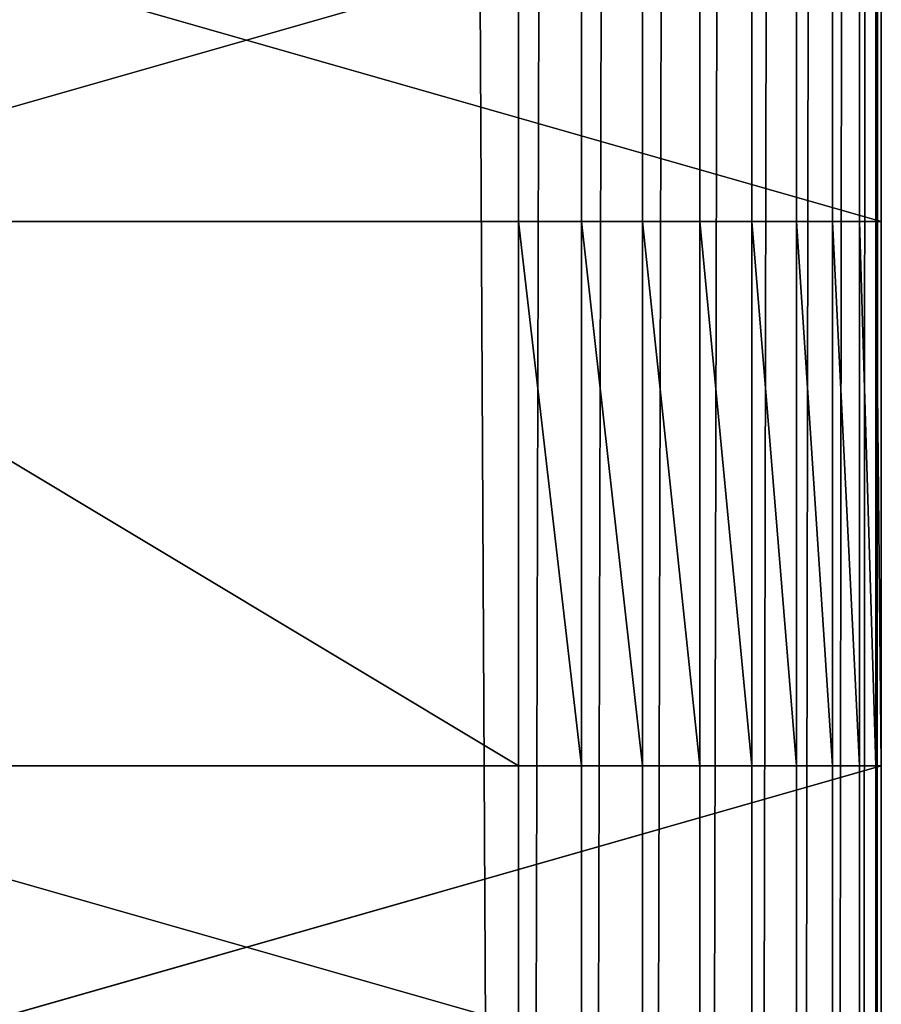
# Model space of a CAD drawing. Extents: x 226 to 378, y -30 to 313.
# Tile 158 of 656: x 338 to 350, y 60 to 74. Entities that reach past the tile are written whole.
import ezdxf

# ---------------------------------------------------------------- set-up
doc = ezdxf.new("R2010")
doc.units = 0
doc.header["$LTSCALE"] = 25.4
doc.layers.get('0').update_dxf_attribs({"color": 13, "linetype": 'CONTINUOUS'})
doc.layers.add('_NCL1_62', color=7, linetype='CONTINUOUS')
doc.layers.add('_NCL1_64', color=250, linetype='CONTINUOUS')

# ---------------------------------------------------------------- blocks, each defined once
blk = doc.blocks.new('EWON_2005CD_4005CD_COSY141')
at = {"layer": '_NCL1_62', "color": 0}
for p, q in [((27.94, 236.22, 276.86), (27.94, 342.9, 292.1)), ((27.94, 342.9, 292.1), (27.94, 228.6, 276.86)), ((27.94, 241.3, 276.86), (27.94, 342.9, 292.1)), ((27.94, 236.22, 276.86), (27.94, 342.9, 292.1)), ((27.94, 248.92, 276.86), (27.94, 342.9, 292.1)), ((27.94, 241.3, 276.86), (27.94, 342.9, 292.1)), ((27.94, 248.92, 276.86), (27.94, 342.9, 292.1)), ((27.94, 342.9, 292.1), (27.94, 228.6, 276.86)), ((27.94, 342.9, 292.1), (27.94, 223.52, 276.86)), ((27.94, 342.9, 292.1), (27.94, 223.52, 276.86)), ((27.94, 342.9, 292.1), (27.94, 215.9, 276.86)), ((27.94, 342.9, 292.1), (27.94, 215.9, 276.86)), ((27.94, 342.9, 292.1), (27.94, 210.82, 276.86)), ((27.94, 342.9, 292.1), (27.94, 210.82, 276.86)), ((27.94, 342.9, 292.1), (27.94, 203.2, 276.86)), ((27.94, 342.9, 292.1), (27.94, 203.2, 276.86)), ((27.94, 342.9, 292.1), (27.94, 198.12, 276.86)), ((27.94, 342.9, 292.1), (27.94, 198.12, 276.86)), ((27.94, 342.9, 292.1), (27.94, 190.5, 276.86)), ((27.94, 342.9, 292.1), (27.94, 190.5, 276.86)), ((27.94, 342.9, 292.1), (27.94, 185.42, 276.86)), ((27.94, 342.9, 292.1), (27.94, 185.42, 276.86)), ((27.94, 342.9, 292.1), (27.94, 177.8, 276.86)), ((27.94, 342.9, 292.1), (27.94, 177.8, 276.86)), ((27.94, 342.9, 292.1), (27.94, 20.32, 292.1)), ((28.017, 342.9, 292.982), (27.94, 20.32, 292.1)), ((27.94, 342.9, 292.1), (27.94, 20.32, 292.1)), ((28.017, 342.9, 292.982), (27.94, 20.32, 292.1)), ((28.246, 342.9, 293.837), (28.017, 20.32, 292.982)), ((28.017, 20.32, 292.982), (28.017, 342.9, 292.982)), ((28.017, 20.32, 292.982), (28.017, 342.9, 292.982)), ((28.246, 342.9, 293.837), (28.017, 20.32, 292.982)), ((28.621, 342.9, 294.64), (28.246, 20.32, 293.837)), ((28.246, 20.32, 293.837), (28.246, 342.9, 293.837)), ((28.246, 20.32, 293.837), (28.246, 342.9, 293.837)), ((28.621, 342.9, 294.64), (28.246, 20.32, 293.837)), ((29.128, 342.9, 295.365), (28.621, 20.32, 294.64)), ((28.621, 20.32, 294.64), (28.621, 342.9, 294.64)), ((28.621, 20.32, 294.64), (28.621, 342.9, 294.64)), ((29.128, 342.9, 295.365), (28.621, 20.32, 294.64)), ((29.755, 342.9, 295.991), (29.128, 20.32, 295.365)), ((29.128, 20.32, 295.365), (29.128, 342.9, 295.365)), ((29.128, 20.32, 295.365), (29.128, 342.9, 295.365)), ((29.755, 342.9, 295.991), (29.128, 20.32, 295.365)), ((30.48, 342.9, 296.499), (29.755, 20.32, 295.991)), ((29.755, 20.32, 295.991), (29.755, 342.9, 295.991)), ((29.755, 20.32, 295.991), (29.755, 342.9, 295.991)), ((30.48, 342.9, 296.499), (29.755, 20.32, 295.991)), ((31.283, 342.9, 296.874), (30.48, 20.32, 296.499)), ((30.48, 20.32, 296.499), (30.48, 342.9, 296.499)), ((30.48, 20.32, 296.499), (30.48, 342.9, 296.499)), ((31.283, 342.9, 296.874), (30.48, 20.32, 296.499)), ((32.138, 342.9, 297.103), (31.283, 20.32, 296.874)), ((31.283, 20.32, 296.874), (31.283, 342.9, 296.874)), ((31.283, 20.32, 296.874), (31.283, 342.9, 296.874)), ((32.138, 342.9, 297.103), (31.283, 20.32, 296.874)), ((33.02, 342.9, 297.18), (32.138, 20.32, 297.103)), ((32.138, 20.32, 297.103), (32.138, 342.9, 297.103)), ((32.138, 20.32, 297.103), (32.138, 342.9, 297.103)), ((33.02, 342.9, 297.18), (32.138, 20.32, 297.103)), ((27.94, 248.92, 276.86), (27.94, 254, 276.86)), ((27.94, 248.92, 71.12), (27.94, 254, 220.98)), ((27.94, 254, 220.98), (27.94, 248.92, 220.98)), ((27.94, 248.92, 71.12), (27.94, 254, 220.98)), ((27.94, 248.92, 71.12), (27.94, 254, 71.12)), ((45.72, 254, 71.12), (27.94, 248.92, 71.12)), ((45.72, 254, 71.12), (27.94, 248.92, 71.12)), ((27.94, 248.92, 71.12), (27.94, 254, 71.12)), ((45.72, 254, 276.86), (27.94, 248.92, 276.86)), ((45.72, 254, 276.86), (27.94, 248.92, 276.86)), ((27.94, 248.92, 276.86), (27.94, 254, 276.86)), ((27.94, 254, 220.98), (27.94, 248.92, 220.98)), ((27.94, 254, 220.98), (45.72, 248.92, 220.98)), ((27.94, 254, 220.98), (45.72, 248.92, 220.98)), ((27.94, 248.92, 276.86), (27.94, 241.3, 276.86)), ((27.94, 241.3, 276.86), (27.94, 248.92, 220.98)), ((27.94, 248.92, 220.98), (27.94, 248.92, 276.86)), ((27.94, 241.3, 220.98), (27.94, 248.92, 220.98)), ((27.94, 241.3, 276.86), (27.94, 248.92, 220.98)), ((27.94, 248.92, 276.86), (27.94, 241.3, 276.86)), ((27.94, 248.92, 220.98), (27.94, 248.92, 71.12)), ((27.94, 241.3, 220.98), (27.94, 248.92, 220.98)), ((27.94, 241.3, 71.12), (27.94, 248.92, 220.98)), ((27.94, 241.3, 71.12), (27.94, 248.92, 33.02)), ((27.94, 248.92, 33.02), (27.94, 248.92, 71.12)), ((27.94, 248.92, 71.12), (27.94, 241.3, 71.12)), ((27.94, 241.3, 33.02), (27.94, 248.92, 33.02)), ((27.94, 241.3, 71.12), (27.94, 248.92, 33.02)), ((27.94, 241.3, 71.12), (27.94, 248.92, 220.98)), ((27.94, 248.92, 71.12), (27.94, 241.3, 71.12)), ((27.94, 248.92, 220.98), (27.94, 248.92, 71.12)), ((27.94, 248.92, 71.12), (45.72, 248.92, 71.12)), ((27.94, 248.92, 33.02), (45.72, 248.92, 71.12)), ((27.94, 248.92, 71.12), (45.72, 248.92, 71.12)), ((27.94, 248.92, 33.02), (27.94, 248.92, 71.12)), ((27.94, 248.92, 33.02), (45.72, 248.92, 71.12)), ((27.94, 248.92, 33.02), (45.72, 248.92, 27.94)), ((27.94, 248.92, 33.02), (45.72, 248.92, 27.94)), ((27.94, 248.92, 33.02), (33.02, 248.92, 27.94)), ((27.94, 248.92, 33.02), (28.017, 248.92, 32.138)), ((28.246, 248.92, 31.283), (27.94, 248.92, 33.02)), ((28.246, 248.92, 31.283), (27.94, 248.92, 33.02)), ((28.621, 248.92, 30.48), (27.94, 248.92, 33.02)), ((28.621, 248.92, 30.48), (27.94, 248.92, 33.02)), ((29.128, 248.92, 29.755), (27.94, 248.92, 33.02)), ((29.128, 248.92, 29.755), (27.94, 248.92, 33.02)), ((29.755, 248.92, 29.128), (27.94, 248.92, 33.02)), ((29.755, 248.92, 29.128), (27.94, 248.92, 33.02)), ((30.48, 248.92, 28.621), (27.94, 248.92, 33.02)), ((30.48, 248.92, 28.621), (27.94, 248.92, 33.02)), ((31.283, 248.92, 28.246), (27.94, 248.92, 33.02)), ((31.283, 248.92, 28.246), (27.94, 248.92, 33.02)), ((32.138, 248.92, 28.017), (27.94, 248.92, 33.02)), ((32.138, 248.92, 28.017), (27.94, 248.92, 33.02)), ((27.94, 248.92, 33.02), (33.02, 248.92, 27.94)), ((27.94, 248.92, 276.86), (45.72, 248.92, 276.86)), ((27.94, 248.92, 220.98), (45.72, 248.92, 220.98)), ((45.72, 248.92, 276.86), (27.94, 248.92, 220.98)), ((45.72, 248.92, 276.86), (27.94, 248.92, 220.98)), ((27.94, 248.92, 276.86), (45.72, 248.92, 276.86)), ((27.94, 248.92, 220.98), (27.94, 248.92, 276.86)), ((27.94, 248.92, 220.98), (45.72, 248.92, 220.98)), ((27.94, 248.92, 33.02), (28.017, 248.92, 32.138)), ((27.94, 248.92, 33.02), (28.017, 241.3, 32.138)), ((27.94, 248.92, 33.02), (28.017, 241.3, 32.138)), ((27.94, 241.3, 33.02), (27.94, 248.92, 33.02)), ((28.017, 248.92, 32.138), (28.246, 248.92, 31.283)), ((28.017, 241.3, 32.138), (28.017, 248.92, 32.138)), ((28.017, 248.92, 32.138), (28.246, 248.92, 31.283)), ((28.017, 248.92, 32.138), (28.246, 241.3, 31.283)), ((28.017, 248.92, 32.138), (28.246, 241.3, 31.283)), ((28.017, 241.3, 32.138), (28.017, 248.92, 32.138)), ((28.246, 248.92, 31.283), (28.621, 248.92, 30.48)), ((28.246, 241.3, 31.283), (28.246, 248.92, 31.283)), ((28.246, 248.92, 31.283), (28.621, 248.92, 30.48)), ((28.246, 248.92, 31.283), (28.621, 241.3, 30.48)), ((28.246, 248.92, 31.283), (28.621, 241.3, 30.48)), ((28.246, 241.3, 31.283), (28.246, 248.92, 31.283)), ((28.621, 248.92, 30.48), (29.128, 248.92, 29.755)), ((28.621, 241.3, 30.48), (28.621, 248.92, 30.48)), ((28.621, 248.92, 30.48), (29.128, 248.92, 29.755)), ((28.621, 248.92, 30.48), (29.128, 241.3, 29.755)), ((28.621, 248.92, 30.48), (29.128, 241.3, 29.755)), ((28.621, 241.3, 30.48), (28.621, 248.92, 30.48)), ((29.128, 248.92, 29.755), (29.755, 248.92, 29.128)), ((29.128, 241.3, 29.755), (29.128, 248.92, 29.755)), ((29.128, 248.92, 29.755), (29.755, 248.92, 29.128)), ((29.128, 248.92, 29.755), (29.755, 241.3, 29.128)), ((29.128, 248.92, 29.755), (29.755, 241.3, 29.128)), ((29.128, 241.3, 29.755), (29.128, 248.92, 29.755)), ((29.755, 248.92, 29.128), (30.48, 248.92, 28.621)), ((29.755, 241.3, 29.128), (29.755, 248.92, 29.128)), ((29.755, 248.92, 29.128), (30.48, 248.92, 28.621)), ((29.755, 248.92, 29.128), (30.48, 241.3, 28.621)), ((29.755, 248.92, 29.128), (30.48, 241.3, 28.621)), ((29.755, 241.3, 29.128), (29.755, 248.92, 29.128)), ((30.48, 248.92, 28.621), (31.283, 248.92, 28.246)), ((30.48, 241.3, 28.621), (30.48, 248.92, 28.621)), ((30.48, 248.92, 28.621), (31.283, 248.92, 28.246)), ((30.48, 248.92, 28.621), (31.283, 241.3, 28.246)), ((30.48, 248.92, 28.621), (31.283, 241.3, 28.246)), ((30.48, 241.3, 28.621), (30.48, 248.92, 28.621)), ((31.283, 248.92, 28.246), (32.138, 248.92, 28.017)), ((31.283, 241.3, 28.246), (31.283, 248.92, 28.246)), ((31.283, 248.92, 28.246), (32.138, 248.92, 28.017)), ((31.283, 248.92, 28.246), (32.138, 241.3, 28.017)), ((31.283, 248.92, 28.246), (32.138, 241.3, 28.017)), ((31.283, 241.3, 28.246), (31.283, 248.92, 28.246)), ((32.138, 248.92, 28.017), (33.02, 248.92, 27.94)), ((32.138, 248.92, 28.017), (33.02, 241.3, 27.94)), ((32.138, 248.92, 28.017), (33.02, 248.92, 27.94)), ((32.138, 241.3, 28.017), (32.138, 248.92, 28.017)), ((32.138, 248.92, 28.017), (33.02, 241.3, 27.94)), ((32.138, 241.3, 28.017), (32.138, 248.92, 28.017)), ((45.72, 241.3, 27.94), (33.02, 248.92, 27.94)), ((33.02, 248.92, 27.94), (33.02, 241.3, 27.94)), ((45.72, 241.3, 27.94), (33.02, 248.92, 27.94)), ((45.72, 248.92, 27.94), (33.02, 248.92, 27.94)), ((45.72, 248.92, 27.94), (33.02, 248.92, 27.94)), ((33.02, 248.92, 27.94), (33.02, 241.3, 27.94)), ((27.94, 236.22, 71.12), (27.94, 241.3, 220.98)), ((27.94, 241.3, 220.98), (27.94, 236.22, 220.98)), ((27.94, 241.3, 276.86), (27.94, 241.3, 220.98)), ((27.94, 236.22, 276.86), (27.94, 241.3, 276.86)), ((27.94, 241.3, 220.98), (27.94, 241.3, 71.12)), ((27.94, 236.22, 71.12), (27.94, 241.3, 220.98)), ((27.94, 236.22, 71.12), (27.94, 241.3, 71.12)), ((27.94, 241.3, 220.98), (27.94, 241.3, 71.12)), ((27.94, 241.3, 71.12), (27.94, 241.3, 33.02)), ((45.72, 241.3, 71.12), (27.94, 236.22, 71.12)), ((45.72, 241.3, 71.12), (27.94, 236.22, 71.12)), ((45.72, 241.3, 71.12), (27.94, 241.3, 71.12)), ((27.94, 236.22, 71.12), (27.94, 241.3, 71.12)), ((45.72, 241.3, 71.12), (27.94, 241.3, 71.12)), ((45.72, 241.3, 71.12), (27.94, 241.3, 33.02)), ((27.94, 241.3, 71.12), (27.94, 241.3, 33.02)), ((45.72, 241.3, 27.94), (27.94, 241.3, 33.02)), ((45.72, 241.3, 71.12), (27.94, 241.3, 33.02)), ((33.02, 241.3, 27.94), (27.94, 241.3, 33.02)), ((45.72, 241.3, 27.94), (27.94, 241.3, 33.02)), ((28.017, 241.3, 32.138), (27.94, 241.3, 33.02)), ((33.02, 241.3, 27.94), (27.94, 241.3, 33.02)), ((45.72, 241.3, 276.86), (27.94, 236.22, 276.86)), ((45.72, 241.3, 276.86), (27.94, 236.22, 276.86)), ((45.72, 241.3, 276.86), (27.94, 241.3, 276.86)), ((27.94, 236.22, 276.86), (27.94, 241.3, 276.86)), ((27.94, 241.3, 220.98), (27.94, 236.22, 220.98)), ((27.94, 241.3, 220.98), (45.72, 236.22, 220.98)), ((27.94, 241.3, 220.98), (45.72, 241.3, 220.98)), ((27.94, 241.3, 220.98), (45.72, 236.22, 220.98)), ((45.72, 241.3, 276.86), (27.94, 241.3, 276.86)), ((45.72, 241.3, 220.98), (27.94, 241.3, 276.86)), ((45.72, 241.3, 220.98), (27.94, 241.3, 276.86)), ((27.94, 241.3, 220.98), (45.72, 241.3, 220.98)), ((27.94, 241.3, 276.86), (27.94, 241.3, 220.98)), ((28.017, 241.3, 32.138), (27.94, 241.3, 33.02)), ((28.246, 241.3, 31.283), (28.017, 241.3, 32.138)), ((28.017, 241.3, 32.138), (33.02, 241.3, 27.94)), ((28.017, 241.3, 32.138), (33.02, 241.3, 27.94)), ((28.246, 241.3, 31.283), (28.017, 241.3, 32.138)), ((28.621, 241.3, 30.48), (28.246, 241.3, 31.283)), ((28.246, 241.3, 31.283), (33.02, 241.3, 27.94)), ((28.246, 241.3, 31.283), (33.02, 241.3, 27.94)), ((28.621, 241.3, 30.48), (28.246, 241.3, 31.283)), ((29.128, 241.3, 29.755), (28.621, 241.3, 30.48)), ((28.621, 241.3, 30.48), (33.02, 241.3, 27.94)), ((28.621, 241.3, 30.48), (33.02, 241.3, 27.94)), ((29.128, 241.3, 29.755), (28.621, 241.3, 30.48)), ((29.755, 241.3, 29.128), (29.128, 241.3, 29.755)), ((29.128, 241.3, 29.755), (33.02, 241.3, 27.94)), ((29.128, 241.3, 29.755), (33.02, 241.3, 27.94)), ((29.755, 241.3, 29.128), (29.128, 241.3, 29.755)), ((30.48, 241.3, 28.621), (29.755, 241.3, 29.128)), ((29.755, 241.3, 29.128), (33.02, 241.3, 27.94)), ((29.755, 241.3, 29.128), (33.02, 241.3, 27.94)), ((30.48, 241.3, 28.621), (29.755, 241.3, 29.128)), ((31.283, 241.3, 28.246), (30.48, 241.3, 28.621)), ((30.48, 241.3, 28.621), (33.02, 241.3, 27.94)), ((30.48, 241.3, 28.621), (33.02, 241.3, 27.94)), ((31.283, 241.3, 28.246), (30.48, 241.3, 28.621)), ((32.138, 241.3, 28.017), (31.283, 241.3, 28.246)), ((31.283, 241.3, 28.246), (33.02, 241.3, 27.94)), ((31.283, 241.3, 28.246), (33.02, 241.3, 27.94)), ((32.138, 241.3, 28.017), (31.283, 241.3, 28.246)), ((33.02, 241.3, 27.94), (32.138, 241.3, 28.017)), ((33.02, 241.3, 27.94), (32.138, 241.3, 28.017)), ((33.02, 241.3, 27.94), (45.72, 241.3, 27.94)), ((33.02, 241.3, 27.94), (45.72, 241.3, 27.94))]:
    blk.add_line(p, q, dxfattribs=at)
at = {"layer": '_NCL1_64', "color": 0}
for p, q in [((33.02, 342.9, 297.18), (33.02, 20.32, 297.18)), ((33.891, 172.72, 297.18), (33.02, 342.9, 297.18)), ((33.891, 172.72, 297.18), (33.02, 342.9, 297.18)), ((33.02, 342.9, 297.18), (33.02, 20.32, 297.18))]:
    blk.add_line(p, q, dxfattribs=at)
at = {"layer": '_NCL1_62', "color": 7}
mesh = blk.add_polyface(dxfattribs=at)
corners = [(27.94, 342.9, 292.1), (27.94, 228.6, 276.86), (27.94, 236.22, 276.86)]
mesh.append_faces([[corners[k] for k in face] for face in [(0, 1, 2)]], dxfattribs={"color": 7})
mesh = blk.add_polyface(dxfattribs=at)
corners = [(27.94, 342.9, 292.1), (27.94, 236.22, 276.86), (27.94, 241.3, 276.86)]
mesh.append_faces([[corners[k] for k in face] for face in [(0, 1, 2)]], dxfattribs={"color": 7})
mesh = blk.add_polyface(dxfattribs=at)
corners = [(27.94, 342.9, 292.1), (27.94, 241.3, 276.86), (27.94, 248.92, 276.86)]
mesh.append_faces([[corners[k] for k in face] for face in [(0, 1, 2)]], dxfattribs={"color": 7})
mesh = blk.add_polyface(dxfattribs=at)
corners = [(27.94, 342.9, 292.1), (27.94, 248.92, 276.86), (27.94, 254, 276.86)]
mesh.append_faces([[corners[k] for k in face] for face in [(0, 1, 2)]], dxfattribs={"color": 7})
mesh = blk.add_polyface(dxfattribs=at)
corners = [(27.94, 342.9, 292.1), (27.94, 223.52, 276.86), (27.94, 228.6, 276.86)]
mesh.append_faces([[corners[k] for k in face] for face in [(0, 1, 2)]], dxfattribs={"color": 7})
mesh = blk.add_polyface(dxfattribs=at)
corners = [(27.94, 342.9, 292.1), (27.94, 215.9, 276.86), (27.94, 223.52, 276.86)]
mesh.append_faces([[corners[k] for k in face] for face in [(0, 1, 2)]], dxfattribs={"color": 7})
mesh = blk.add_polyface(dxfattribs=at)
corners = [(27.94, 342.9, 292.1), (27.94, 210.82, 276.86), (27.94, 215.9, 276.86)]
mesh.append_faces([[corners[k] for k in face] for face in [(0, 1, 2)]], dxfattribs={"color": 7})
mesh = blk.add_polyface(dxfattribs=at)
corners = [(27.94, 342.9, 292.1), (27.94, 203.2, 276.86), (27.94, 210.82, 276.86)]
mesh.append_faces([[corners[k] for k in face] for face in [(0, 1, 2)]], dxfattribs={"color": 7})
mesh = blk.add_polyface(dxfattribs=at)
corners = [(27.94, 342.9, 292.1), (27.94, 198.12, 276.86), (27.94, 203.2, 276.86)]
mesh.append_faces([[corners[k] for k in face] for face in [(0, 1, 2)]], dxfattribs={"color": 7})
mesh = blk.add_polyface(dxfattribs=at)
corners = [(27.94, 342.9, 292.1), (27.94, 190.5, 276.86), (27.94, 198.12, 276.86)]
mesh.append_faces([[corners[k] for k in face] for face in [(0, 1, 2)]], dxfattribs={"color": 7})
mesh = blk.add_polyface(dxfattribs=at)
corners = [(27.94, 342.9, 292.1), (27.94, 185.42, 276.86), (27.94, 190.5, 276.86)]
mesh.append_faces([[corners[k] for k in face] for face in [(0, 1, 2)]], dxfattribs={"color": 7})
mesh = blk.add_polyface(dxfattribs=at)
corners = [(27.94, 342.9, 292.1), (27.94, 177.8, 276.86), (27.94, 185.42, 276.86)]
mesh.append_faces([[corners[k] for k in face] for face in [(0, 1, 2)]], dxfattribs={"color": 7})
mesh = blk.add_polyface(dxfattribs=at)
corners = [(27.94, 342.9, 292.1), (27.94, 20.32, 292.1), (27.94, 177.8, 276.86)]
mesh.append_faces([[corners[k] for k in face] for face in [(0, 1, 2)]], dxfattribs={"color": 7})
mesh = blk.add_polyface(dxfattribs=at)
corners = [(28.017, 342.9, 292.982), (27.94, 20.32, 292.1), (27.94, 342.9, 292.1)]
mesh.append_faces([[corners[k] for k in face] for face in [(0, 1, 2)]], dxfattribs={"color": 7})
mesh = blk.add_polyface(dxfattribs=at)
corners = [(28.017, 342.9, 292.982), (28.017, 20.32, 292.982), (27.94, 20.32, 292.1)]
mesh.append_faces([[corners[k] for k in face] for face in [(0, 1, 2)]], dxfattribs={"color": 7})
mesh = blk.add_polyface(dxfattribs=at)
corners = [(28.246, 342.9, 293.837), (28.017, 20.32, 292.982), (28.017, 342.9, 292.982)]
mesh.append_faces([[corners[k] for k in face] for face in [(0, 1, 2)]], dxfattribs={"color": 7})
mesh = blk.add_polyface(dxfattribs=at)
corners = [(28.246, 342.9, 293.837), (28.246, 20.32, 293.837), (28.017, 20.32, 292.982)]
mesh.append_faces([[corners[k] for k in face] for face in [(0, 1, 2)]], dxfattribs={"color": 7})
mesh = blk.add_polyface(dxfattribs=at)
corners = [(28.621, 342.9, 294.64), (28.246, 20.32, 293.837), (28.246, 342.9, 293.837)]
mesh.append_faces([[corners[k] for k in face] for face in [(0, 1, 2)]], dxfattribs={"color": 7})
mesh = blk.add_polyface(dxfattribs=at)
corners = [(28.621, 342.9, 294.64), (28.621, 20.32, 294.64), (28.246, 20.32, 293.837)]
mesh.append_faces([[corners[k] for k in face] for face in [(0, 1, 2)]], dxfattribs={"color": 7})
mesh = blk.add_polyface(dxfattribs=at)
corners = [(29.128, 342.9, 295.365), (28.621, 20.32, 294.64), (28.621, 342.9, 294.64)]
mesh.append_faces([[corners[k] for k in face] for face in [(0, 1, 2)]], dxfattribs={"color": 7})
mesh = blk.add_polyface(dxfattribs=at)
corners = [(29.128, 342.9, 295.365), (29.128, 20.32, 295.365), (28.621, 20.32, 294.64)]
mesh.append_faces([[corners[k] for k in face] for face in [(0, 1, 2)]], dxfattribs={"color": 7})
mesh = blk.add_polyface(dxfattribs=at)
corners = [(29.755, 342.9, 295.991), (29.128, 20.32, 295.365), (29.128, 342.9, 295.365)]
mesh.append_faces([[corners[k] for k in face] for face in [(0, 1, 2)]], dxfattribs={"color": 7})
mesh = blk.add_polyface(dxfattribs=at)
corners = [(29.755, 342.9, 295.991), (29.755, 20.32, 295.991), (29.128, 20.32, 295.365)]
mesh.append_faces([[corners[k] for k in face] for face in [(0, 1, 2)]], dxfattribs={"color": 7})
mesh = blk.add_polyface(dxfattribs=at)
corners = [(30.48, 342.9, 296.499), (29.755, 20.32, 295.991), (29.755, 342.9, 295.991)]
mesh.append_faces([[corners[k] for k in face] for face in [(0, 1, 2)]], dxfattribs={"color": 7})
mesh = blk.add_polyface(dxfattribs=at)
corners = [(30.48, 20.32, 296.499), (29.755, 20.32, 295.991), (30.48, 342.9, 296.499)]
mesh.append_faces([[corners[k] for k in face] for face in [(0, 1, 2)]], dxfattribs={"color": 7})
mesh = blk.add_polyface(dxfattribs=at)
corners = [(31.283, 342.9, 296.874), (30.48, 20.32, 296.499), (30.48, 342.9, 296.499)]
mesh.append_faces([[corners[k] for k in face] for face in [(0, 1, 2)]], dxfattribs={"color": 7})
mesh = blk.add_polyface(dxfattribs=at)
corners = [(31.283, 20.32, 296.874), (30.48, 20.32, 296.499), (31.283, 342.9, 296.874)]
mesh.append_faces([[corners[k] for k in face] for face in [(0, 1, 2)]], dxfattribs={"color": 7})
mesh = blk.add_polyface(dxfattribs=at)
corners = [(32.138, 342.9, 297.103), (31.283, 20.32, 296.874), (31.283, 342.9, 296.874)]
mesh.append_faces([[corners[k] for k in face] for face in [(0, 1, 2)]], dxfattribs={"color": 7})
mesh = blk.add_polyface(dxfattribs=at)
corners = [(32.138, 20.32, 297.103), (31.283, 20.32, 296.874), (32.138, 342.9, 297.103)]
mesh.append_faces([[corners[k] for k in face] for face in [(0, 1, 2)]], dxfattribs={"color": 7})
mesh = blk.add_polyface(dxfattribs=at)
corners = [(33.02, 342.9, 297.18), (32.138, 20.32, 297.103), (32.138, 342.9, 297.103)]
mesh.append_faces([[corners[k] for k in face] for face in [(0, 1, 2)]], dxfattribs={"color": 7})
mesh = blk.add_polyface(dxfattribs=at)
corners = [(33.02, 20.32, 297.18), (32.138, 20.32, 297.103), (33.02, 342.9, 297.18)]
mesh.append_faces([[corners[k] for k in face] for face in [(0, 1, 2)]], dxfattribs={"color": 7})
mesh = blk.add_polyface(dxfattribs=at)
corners = [(27.94, 254, 220.98), (27.94, 248.92, 220.98), (27.94, 248.92, 71.12)]
mesh.append_faces([[corners[k] for k in face] for face in [(0, 1, 2)]], dxfattribs={"color": 7})
mesh = blk.add_polyface(dxfattribs=at)
corners = [(27.94, 254, 220.98), (27.94, 248.92, 71.12), (27.94, 254, 71.12)]
mesh.append_faces([[corners[k] for k in face] for face in [(0, 1, 2)]], dxfattribs={"color": 7})
mesh = blk.add_polyface(dxfattribs=at)
corners = [(45.72, 254, 71.12), (27.94, 248.92, 71.12), (45.72, 248.92, 71.12)]
mesh.append_faces([[corners[k] for k in face] for face in [(0, 1, 2)]], dxfattribs={"color": 7})
mesh = blk.add_polyface(dxfattribs=at)
corners = [(45.72, 254, 71.12), (27.94, 254, 71.12), (27.94, 248.92, 71.12)]
mesh.append_faces([[corners[k] for k in face] for face in [(0, 1, 2)]], dxfattribs={"color": 7})
mesh = blk.add_polyface(dxfattribs=at)
corners = [(45.72, 254, 276.86), (27.94, 248.92, 276.86), (45.72, 248.92, 276.86)]
mesh.append_faces([[corners[k] for k in face] for face in [(0, 1, 2)]], dxfattribs={"color": 7})
mesh = blk.add_polyface(dxfattribs=at)
corners = [(45.72, 254, 276.86), (27.94, 254, 276.86), (27.94, 248.92, 276.86)]
mesh.append_faces([[corners[k] for k in face] for face in [(0, 1, 2)]], dxfattribs={"color": 7})
mesh = blk.add_polyface(dxfattribs=at)
corners = [(45.72, 248.92, 220.98), (27.94, 248.92, 220.98), (27.94, 254, 220.98)]
mesh.append_faces([[corners[k] for k in face] for face in [(0, 1, 2)]], dxfattribs={"color": 7})
mesh = blk.add_polyface(dxfattribs=at)
corners = [(45.72, 248.92, 220.98), (27.94, 254, 220.98), (45.72, 254, 220.98)]
mesh.append_faces([[corners[k] for k in face] for face in [(0, 1, 2)]], dxfattribs={"color": 7})
mesh = blk.add_polyface(dxfattribs=at)
corners = [(27.94, 248.92, 276.86), (27.94, 241.3, 276.86), (27.94, 248.92, 220.98)]
mesh.append_faces([[corners[k] for k in face] for face in [(0, 1, 2)]], dxfattribs={"color": 7})
mesh = blk.add_polyface(dxfattribs=at)
corners = [(27.94, 248.92, 220.98), (27.94, 241.3, 276.86), (27.94, 241.3, 220.98)]
mesh.append_faces([[corners[k] for k in face] for face in [(0, 1, 2)]], dxfattribs={"color": 7})
mesh = blk.add_polyface(dxfattribs=at)
corners = [(27.94, 248.92, 220.98), (27.94, 241.3, 220.98), (27.94, 241.3, 71.12)]
mesh.append_faces([[corners[k] for k in face] for face in [(0, 1, 2)]], dxfattribs={"color": 7})
mesh = blk.add_polyface(dxfattribs=at)
corners = [(27.94, 248.92, 71.12), (27.94, 241.3, 71.12), (27.94, 248.92, 33.02)]
mesh.append_faces([[corners[k] for k in face] for face in [(0, 1, 2)]], dxfattribs={"color": 7})
mesh = blk.add_polyface(dxfattribs=at)
corners = [(27.94, 248.92, 33.02), (27.94, 241.3, 71.12), (27.94, 241.3, 33.02)]
mesh.append_faces([[corners[k] for k in face] for face in [(0, 1, 2)]], dxfattribs={"color": 7})
mesh = blk.add_polyface(dxfattribs=at)
corners = [(27.94, 248.92, 220.98), (27.94, 241.3, 71.12), (27.94, 248.92, 71.12)]
mesh.append_faces([[corners[k] for k in face] for face in [(0, 1, 2)]], dxfattribs={"color": 7})
mesh = blk.add_polyface(dxfattribs=at)
corners = [(27.94, 248.92, 71.12), (27.94, 248.92, 33.02), (45.72, 248.92, 71.12)]
mesh.append_faces([[corners[k] for k in face] for face in [(0, 1, 2)]], dxfattribs={"color": 7})
mesh = blk.add_polyface(dxfattribs=at)
corners = [(45.72, 248.92, 71.12), (27.94, 248.92, 33.02), (45.72, 248.92, 27.94)]
mesh.append_faces([[corners[k] for k in face] for face in [(0, 1, 2)]], dxfattribs={"color": 7})
mesh = blk.add_polyface(dxfattribs=at)
corners = [(27.94, 248.92, 33.02), (33.02, 248.92, 27.94), (45.72, 248.92, 27.94)]
mesh.append_faces([[corners[k] for k in face] for face in [(0, 1, 2)]], dxfattribs={"color": 7})
mesh = blk.add_polyface(dxfattribs=at)
corners = [(27.94, 248.92, 33.02), (28.017, 248.92, 32.138), (28.246, 248.92, 31.283)]
mesh.append_faces([[corners[k] for k in face] for face in [(0, 1, 2)]], dxfattribs={"color": 7})
mesh = blk.add_polyface(dxfattribs=at)
corners = [(27.94, 248.92, 33.02), (28.246, 248.92, 31.283), (28.621, 248.92, 30.48)]
mesh.append_faces([[corners[k] for k in face] for face in [(0, 1, 2)]], dxfattribs={"color": 7})
mesh = blk.add_polyface(dxfattribs=at)
corners = [(27.94, 248.92, 33.02), (28.621, 248.92, 30.48), (29.128, 248.92, 29.755)]
mesh.append_faces([[corners[k] for k in face] for face in [(0, 1, 2)]], dxfattribs={"color": 7})
mesh = blk.add_polyface(dxfattribs=at)
corners = [(27.94, 248.92, 33.02), (29.128, 248.92, 29.755), (29.755, 248.92, 29.128)]
mesh.append_faces([[corners[k] for k in face] for face in [(0, 1, 2)]], dxfattribs={"color": 7})
mesh = blk.add_polyface(dxfattribs=at)
corners = [(27.94, 248.92, 33.02), (29.755, 248.92, 29.128), (30.48, 248.92, 28.621)]
mesh.append_faces([[corners[k] for k in face] for face in [(0, 1, 2)]], dxfattribs={"color": 7})
mesh = blk.add_polyface(dxfattribs=at)
corners = [(27.94, 248.92, 33.02), (30.48, 248.92, 28.621), (31.283, 248.92, 28.246)]
mesh.append_faces([[corners[k] for k in face] for face in [(0, 1, 2)]], dxfattribs={"color": 7})
mesh = blk.add_polyface(dxfattribs=at)
corners = [(27.94, 248.92, 33.02), (31.283, 248.92, 28.246), (32.138, 248.92, 28.017)]
mesh.append_faces([[corners[k] for k in face] for face in [(0, 1, 2)]], dxfattribs={"color": 7})
mesh = blk.add_polyface(dxfattribs=at)
corners = [(27.94, 248.92, 33.02), (32.138, 248.92, 28.017), (33.02, 248.92, 27.94)]
mesh.append_faces([[corners[k] for k in face] for face in [(0, 1, 2)]], dxfattribs={"color": 7})
mesh = blk.add_polyface(dxfattribs=at)
corners = [(45.72, 248.92, 276.86), (27.94, 248.92, 220.98), (45.72, 248.92, 220.98)]
mesh.append_faces([[corners[k] for k in face] for face in [(0, 1, 2)]], dxfattribs={"color": 7})
mesh = blk.add_polyface(dxfattribs=at)
corners = [(27.94, 248.92, 276.86), (27.94, 248.92, 220.98), (45.72, 248.92, 276.86)]
mesh.append_faces([[corners[k] for k in face] for face in [(0, 1, 2)]], dxfattribs={"color": 7})
mesh = blk.add_polyface(dxfattribs=at)
corners = [(27.94, 248.92, 33.02), (28.017, 241.3, 32.138), (28.017, 248.92, 32.138)]
mesh.append_faces([[corners[k] for k in face] for face in [(0, 1, 2)]], dxfattribs={"color": 7})
mesh = blk.add_polyface(dxfattribs=at)
corners = [(27.94, 248.92, 33.02), (27.94, 241.3, 33.02), (28.017, 241.3, 32.138)]
mesh.append_faces([[corners[k] for k in face] for face in [(0, 1, 2)]], dxfattribs={"color": 7})
mesh = blk.add_polyface(dxfattribs=at)
corners = [(28.017, 248.92, 32.138), (28.246, 241.3, 31.283), (28.246, 248.92, 31.283)]
mesh.append_faces([[corners[k] for k in face] for face in [(0, 1, 2)]], dxfattribs={"color": 7})
mesh = blk.add_polyface(dxfattribs=at)
corners = [(28.017, 248.92, 32.138), (28.017, 241.3, 32.138), (28.246, 241.3, 31.283)]
mesh.append_faces([[corners[k] for k in face] for face in [(0, 1, 2)]], dxfattribs={"color": 7})
mesh = blk.add_polyface(dxfattribs=at)
corners = [(28.246, 248.92, 31.283), (28.621, 241.3, 30.48), (28.621, 248.92, 30.48)]
mesh.append_faces([[corners[k] for k in face] for face in [(0, 1, 2)]], dxfattribs={"color": 7})
mesh = blk.add_polyface(dxfattribs=at)
corners = [(28.246, 248.92, 31.283), (28.246, 241.3, 31.283), (28.621, 241.3, 30.48)]
mesh.append_faces([[corners[k] for k in face] for face in [(0, 1, 2)]], dxfattribs={"color": 7})
mesh = blk.add_polyface(dxfattribs=at)
corners = [(28.621, 248.92, 30.48), (29.128, 241.3, 29.755), (29.128, 248.92, 29.755)]
mesh.append_faces([[corners[k] for k in face] for face in [(0, 1, 2)]], dxfattribs={"color": 7})
mesh = blk.add_polyface(dxfattribs=at)
corners = [(28.621, 248.92, 30.48), (28.621, 241.3, 30.48), (29.128, 241.3, 29.755)]
mesh.append_faces([[corners[k] for k in face] for face in [(0, 1, 2)]], dxfattribs={"color": 7})
mesh = blk.add_polyface(dxfattribs=at)
corners = [(29.128, 248.92, 29.755), (29.755, 241.3, 29.128), (29.755, 248.92, 29.128)]
mesh.append_faces([[corners[k] for k in face] for face in [(0, 1, 2)]], dxfattribs={"color": 7})
mesh = blk.add_polyface(dxfattribs=at)
corners = [(29.755, 241.3, 29.128), (29.128, 248.92, 29.755), (29.128, 241.3, 29.755)]
mesh.append_faces([[corners[k] for k in face] for face in [(0, 1, 2)]], dxfattribs={"color": 7})
mesh = blk.add_polyface(dxfattribs=at)
corners = [(30.48, 248.92, 28.621), (29.755, 248.92, 29.128), (30.48, 241.3, 28.621)]
mesh.append_faces([[corners[k] for k in face] for face in [(0, 1, 2)]], dxfattribs={"color": 7})
mesh = blk.add_polyface(dxfattribs=at)
corners = [(30.48, 241.3, 28.621), (29.755, 248.92, 29.128), (29.755, 241.3, 29.128)]
mesh.append_faces([[corners[k] for k in face] for face in [(0, 1, 2)]], dxfattribs={"color": 7})
mesh = blk.add_polyface(dxfattribs=at)
corners = [(31.283, 248.92, 28.246), (30.48, 248.92, 28.621), (31.283, 241.3, 28.246)]
mesh.append_faces([[corners[k] for k in face] for face in [(0, 1, 2)]], dxfattribs={"color": 7})
mesh = blk.add_polyface(dxfattribs=at)
corners = [(31.283, 241.3, 28.246), (30.48, 248.92, 28.621), (30.48, 241.3, 28.621)]
mesh.append_faces([[corners[k] for k in face] for face in [(0, 1, 2)]], dxfattribs={"color": 7})
mesh = blk.add_polyface(dxfattribs=at)
corners = [(32.138, 248.92, 28.017), (31.283, 248.92, 28.246), (32.138, 241.3, 28.017)]
mesh.append_faces([[corners[k] for k in face] for face in [(0, 1, 2)]], dxfattribs={"color": 7})
mesh = blk.add_polyface(dxfattribs=at)
corners = [(32.138, 241.3, 28.017), (31.283, 248.92, 28.246), (31.283, 241.3, 28.246)]
mesh.append_faces([[corners[k] for k in face] for face in [(0, 1, 2)]], dxfattribs={"color": 7})
mesh = blk.add_polyface(dxfattribs=at)
corners = [(33.02, 248.92, 27.94), (32.138, 248.92, 28.017), (33.02, 241.3, 27.94)]
mesh.append_faces([[corners[k] for k in face] for face in [(0, 1, 2)]], dxfattribs={"color": 7})
mesh = blk.add_polyface(dxfattribs=at)
corners = [(33.02, 241.3, 27.94), (32.138, 248.92, 28.017), (32.138, 241.3, 28.017)]
mesh.append_faces([[corners[k] for k in face] for face in [(0, 1, 2)]], dxfattribs={"color": 7})
mesh = blk.add_polyface(dxfattribs=at)
corners = [(45.72, 241.3, 27.94), (33.02, 248.92, 27.94), (33.02, 241.3, 27.94)]
mesh.append_faces([[corners[k] for k in face] for face in [(0, 1, 2)]], dxfattribs={"color": 7})
mesh = blk.add_polyface(dxfattribs=at)
corners = [(45.72, 248.92, 27.94), (33.02, 248.92, 27.94), (45.72, 241.3, 27.94)]
mesh.append_faces([[corners[k] for k in face] for face in [(0, 1, 2)]], dxfattribs={"color": 7})
mesh = blk.add_polyface(dxfattribs=at)
corners = [(27.94, 241.3, 220.98), (27.94, 236.22, 220.98), (27.94, 236.22, 71.12)]
mesh.append_faces([[corners[k] for k in face] for face in [(0, 1, 2)]], dxfattribs={"color": 7})
mesh = blk.add_polyface(dxfattribs=at)
corners = [(27.94, 241.3, 220.98), (27.94, 236.22, 71.12), (27.94, 241.3, 71.12)]
mesh.append_faces([[corners[k] for k in face] for face in [(0, 1, 2)]], dxfattribs={"color": 7})
mesh = blk.add_polyface(dxfattribs=at)
corners = [(45.72, 241.3, 71.12), (27.94, 236.22, 71.12), (45.72, 236.22, 71.12)]
mesh.append_faces([[corners[k] for k in face] for face in [(0, 1, 2)]], dxfattribs={"color": 7})
mesh = blk.add_polyface(dxfattribs=at)
corners = [(45.72, 241.3, 71.12), (27.94, 241.3, 71.12), (27.94, 236.22, 71.12)]
mesh.append_faces([[corners[k] for k in face] for face in [(0, 1, 2)]], dxfattribs={"color": 7})
mesh = blk.add_polyface(dxfattribs=at)
corners = [(45.72, 241.3, 71.12), (27.94, 241.3, 33.02), (27.94, 241.3, 71.12)]
mesh.append_faces([[corners[k] for k in face] for face in [(0, 1, 2)]], dxfattribs={"color": 7})
mesh = blk.add_polyface(dxfattribs=at)
corners = [(45.72, 241.3, 71.12), (45.72, 241.3, 27.94), (27.94, 241.3, 33.02)]
mesh.append_faces([[corners[k] for k in face] for face in [(0, 1, 2)]], dxfattribs={"color": 7})
mesh = blk.add_polyface(dxfattribs=at)
corners = [(27.94, 241.3, 33.02), (45.72, 241.3, 27.94), (33.02, 241.3, 27.94)]
mesh.append_faces([[corners[k] for k in face] for face in [(0, 1, 2)]], dxfattribs={"color": 7})
mesh = blk.add_polyface(dxfattribs=at)
corners = [(27.94, 241.3, 33.02), (33.02, 241.3, 27.94), (28.017, 241.3, 32.138)]
mesh.append_faces([[corners[k] for k in face] for face in [(0, 1, 2)]], dxfattribs={"color": 7})
mesh = blk.add_polyface(dxfattribs=at)
corners = [(45.72, 241.3, 276.86), (27.94, 236.22, 276.86), (45.72, 236.22, 276.86)]
mesh.append_faces([[corners[k] for k in face] for face in [(0, 1, 2)]], dxfattribs={"color": 7})
mesh = blk.add_polyface(dxfattribs=at)
corners = [(45.72, 241.3, 276.86), (27.94, 241.3, 276.86), (27.94, 236.22, 276.86)]
mesh.append_faces([[corners[k] for k in face] for face in [(0, 1, 2)]], dxfattribs={"color": 7})
mesh = blk.add_polyface(dxfattribs=at)
corners = [(45.72, 236.22, 220.98), (27.94, 236.22, 220.98), (27.94, 241.3, 220.98)]
mesh.append_faces([[corners[k] for k in face] for face in [(0, 1, 2)]], dxfattribs={"color": 7})
mesh = blk.add_polyface(dxfattribs=at)
corners = [(45.72, 236.22, 220.98), (27.94, 241.3, 220.98), (45.72, 241.3, 220.98)]
mesh.append_faces([[corners[k] for k in face] for face in [(0, 1, 2)]], dxfattribs={"color": 7})
mesh = blk.add_polyface(dxfattribs=at)
corners = [(45.72, 241.3, 276.86), (45.72, 241.3, 220.98), (27.94, 241.3, 276.86)]
mesh.append_faces([[corners[k] for k in face] for face in [(0, 1, 2)]], dxfattribs={"color": 7})
mesh = blk.add_polyface(dxfattribs=at)
corners = [(27.94, 241.3, 276.86), (45.72, 241.3, 220.98), (27.94, 241.3, 220.98)]
mesh.append_faces([[corners[k] for k in face] for face in [(0, 1, 2)]], dxfattribs={"color": 7})
mesh = blk.add_polyface(dxfattribs=at)
corners = [(28.017, 241.3, 32.138), (33.02, 241.3, 27.94), (28.246, 241.3, 31.283)]
mesh.append_faces([[corners[k] for k in face] for face in [(0, 1, 2)]], dxfattribs={"color": 7})
mesh = blk.add_polyface(dxfattribs=at)
corners = [(28.246, 241.3, 31.283), (33.02, 241.3, 27.94), (28.621, 241.3, 30.48)]
mesh.append_faces([[corners[k] for k in face] for face in [(0, 1, 2)]], dxfattribs={"color": 7})
mesh = blk.add_polyface(dxfattribs=at)
corners = [(28.621, 241.3, 30.48), (33.02, 241.3, 27.94), (29.128, 241.3, 29.755)]
mesh.append_faces([[corners[k] for k in face] for face in [(0, 1, 2)]], dxfattribs={"color": 7})
mesh = blk.add_polyface(dxfattribs=at)
corners = [(29.128, 241.3, 29.755), (33.02, 241.3, 27.94), (29.755, 241.3, 29.128)]
mesh.append_faces([[corners[k] for k in face] for face in [(0, 1, 2)]], dxfattribs={"color": 7})
mesh = blk.add_polyface(dxfattribs=at)
corners = [(29.755, 241.3, 29.128), (33.02, 241.3, 27.94), (30.48, 241.3, 28.621)]
mesh.append_faces([[corners[k] for k in face] for face in [(0, 1, 2)]], dxfattribs={"color": 7})
mesh = blk.add_polyface(dxfattribs=at)
corners = [(30.48, 241.3, 28.621), (33.02, 241.3, 27.94), (31.283, 241.3, 28.246)]
mesh.append_faces([[corners[k] for k in face] for face in [(0, 1, 2)]], dxfattribs={"color": 7})
mesh = blk.add_polyface(dxfattribs=at)
corners = [(31.283, 241.3, 28.246), (33.02, 241.3, 27.94), (32.138, 241.3, 28.017)]
mesh.append_faces([[corners[k] for k in face] for face in [(0, 1, 2)]], dxfattribs={"color": 7})
at = {"layer": '_NCL1_64', "color": 250}
mesh = blk.add_polyface(dxfattribs=at)
corners = [(83.82, 303.53, 297.18), (80.537, 211.133, 297.18), (33.02, 342.9, 297.18)]
mesh.append_faces([[corners[k] for k in face] for face in [(0, 1, 2)]], dxfattribs={"color": 250})
mesh = blk.add_polyface(dxfattribs=at)
corners = [(80.537, 211.133, 297.18), (33.891, 172.72, 297.18), (33.02, 342.9, 297.18)]
mesh.append_faces([[corners[k] for k in face] for face in [(0, 1, 2)]], dxfattribs={"color": 250})
mesh = blk.add_polyface(dxfattribs=at)
corners = [(33.891, 172.72, 297.18), (33.02, 20.32, 297.18), (33.02, 342.9, 297.18)]
mesh.append_faces([[corners[k] for k in face] for face in [(0, 1, 2)]], dxfattribs={"color": 250})

msp = doc.modelspace()

# ---------------------------------------------------------------- block references
at = {"color": 0, "rotation": 179.9999999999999}
msp.add_blockref('EWON_2005CD_4005CD_COSY141', (378.037, 312.755), dxfattribs=at)

doc.saveas('drawing.dxf')
